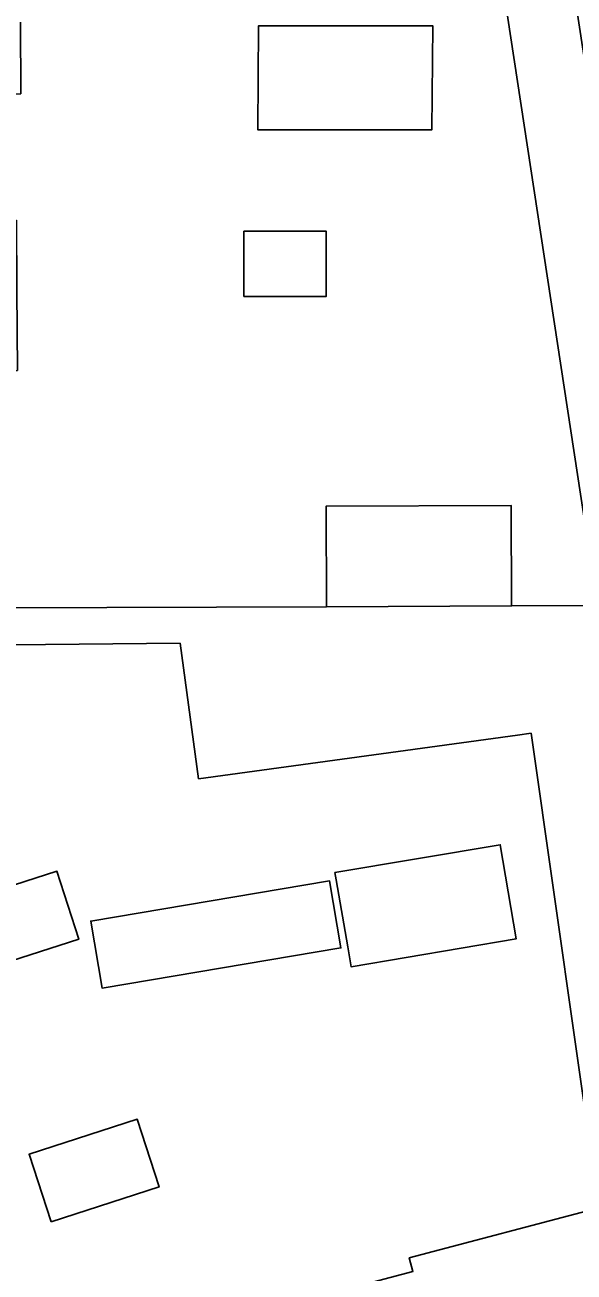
# Model space of a CAD drawing. Extents: x 159716 to 160783, y 383290 to 384031.
# Drawn here: x 160169.31 to 160191.12, y 383651.79 to 383701.33 of the extents above; entities that cross this region are included whole.
import ezdxf

# ---------------------------------------------------------------- set-up
doc = ezdxf.new("R2010")
doc.units = 0
for name, color, linetype in [('IMGEO_Erf', 7, 'Continuous'), ('IMGEO_Pand', 7, 'Continuous'), ('IMGEO_Voetpad_open', 7, 'Continuous')]:
    doc.layers.add(name, color=color, linetype=linetype)

msp = doc.modelspace()

# ---------------------------------------------------------------- linework, layer by layer
at = {"layer": 'IMGEO_Erf'}
for points in [[(160169.128, 383701.437), (160169.142, 383698.596), (160166.117, 383698.581), (160162.575, 383698.564), (160162.586, 383696.233), (160162.312, 383696.232), (160162.326, 383693.536), (160168.98, 383693.568), (160168.993, 383690.812), (160169.009, 383687.606), (160166.944, 383687.595), (160162.627, 383687.572), (160162.635, 383685.887), (160162.638, 383685.344), (160162.662, 383680.848), (160168.162, 383680.876), (160168.164, 383680.504), (160168.175, 383678.173), (160181.292, 383678.217), (160181.274, 383682.21), (160188.622, 383682.243), (160188.64, 383678.25), (160192.049, 383678.265), (160186.233, 383716.436)], [(160181.311, 383650.917), (160184.719, 383651.818), (160184.578, 383652.353), (160192.113, 383654.345), (160189.416, 383673.192), (160188.87, 383673.117), (160176.207, 383671.385), (160175.472, 383676.766), (160158.09, 383676.599)], [(160166.335, 383666.354), (160170.582, 383667.71), (160171.444, 383665.008), (160167.198, 383663.652)]]:
    msp.add_lwpolyline(points, dxfattribs=at)
for points in [[(160185.507, 383701.296), (160185.477, 383697.164), (160178.557, 383697.164), (160178.588, 383701.296)], [(160181.276, 383693.135), (160181.276, 383690.547), (160178.008, 383690.547), (160178.008, 383693.135)], [(160182.264, 383663.922), (160182.13, 383664.715), (160181.674, 383667.373), (160181.626, 383667.659), (160188.193, 383668.764), (160188.822, 383665.027)], [(160172.371, 383663.071), (160171.923, 383665.731), (160181.411, 383667.329), (160181.859, 383664.669)], [(160170.345, 383653.786), (160169.477, 383656.47), (160173.77, 383657.859), (160174.638, 383655.175)]]:
    msp.add_lwpolyline(points, close=True, dxfattribs=at)
at = {"layer": 'IMGEO_Pand'}
for points in [[(160185.477, 383697.164), (160185.507, 383701.296), (160178.588, 383701.296), (160178.557, 383697.164)], [(160178.008, 383690.547), (160181.276, 383690.547), (160181.276, 383693.135), (160178.008, 383693.135)], [(160181.292, 383678.217), (160188.64, 383678.25), (160188.622, 383682.243), (160181.274, 383682.21)], [(160188.193, 383668.764), (160181.626, 383667.659), (160181.674, 383667.373), (160182.13, 383664.715), (160182.264, 383663.922), (160188.822, 383665.027)], [(160166.767, 383665.003), (160167.198, 383663.652), (160171.444, 383665.008), (160170.582, 383667.71), (160166.335, 383666.354)], [(160181.859, 383664.669), (160181.411, 383667.329), (160171.923, 383665.731), (160172.371, 383663.071)], [(160170.345, 383653.786), (160174.638, 383655.175), (160173.77, 383657.859), (160169.477, 383656.47)], [(160193.023, 383650.903), (160192.113, 383654.345), (160184.578, 383652.353), (160184.719, 383651.818), (160181.311, 383650.917), (160181.518, 383650.134), (160182.079, 383648.01), (160184.092, 383648.542)]]:
    msp.add_lwpolyline(points, close=True, dxfattribs=at)
at = {"layer": 'IMGEO_Voetpad_open'}
msp.add_lwpolyline([(160186.233, 383716.436), (160192.049, 383678.265), (160192.874, 383672.849), (160196.406, 383647.105), (160196.781, 383644.368), (160199.575, 383644.793), (160195.404, 383674.755), (160189.268, 383714.705)], dxfattribs=at)
msp.add_lwpolyline([(160188.87, 383673.117), (160189.416, 383673.192), (160192.113, 383654.345), (160193.023, 383650.903), (160193.872, 383647.691), (160194.113, 383646.791), (160196.406, 383647.105), (160192.874, 383672.849), (160192.049, 383678.265), (160188.64, 383678.25), (160181.292, 383678.217), (160168.175, 383678.173), (160161.891, 383678.142), (160156.791, 383678.146), (160156.851, 383676.205), (160158.09, 383676.599), (160175.472, 383676.766), (160176.207, 383671.385)], close=True, dxfattribs=at)

doc.saveas('drawing.dxf')
